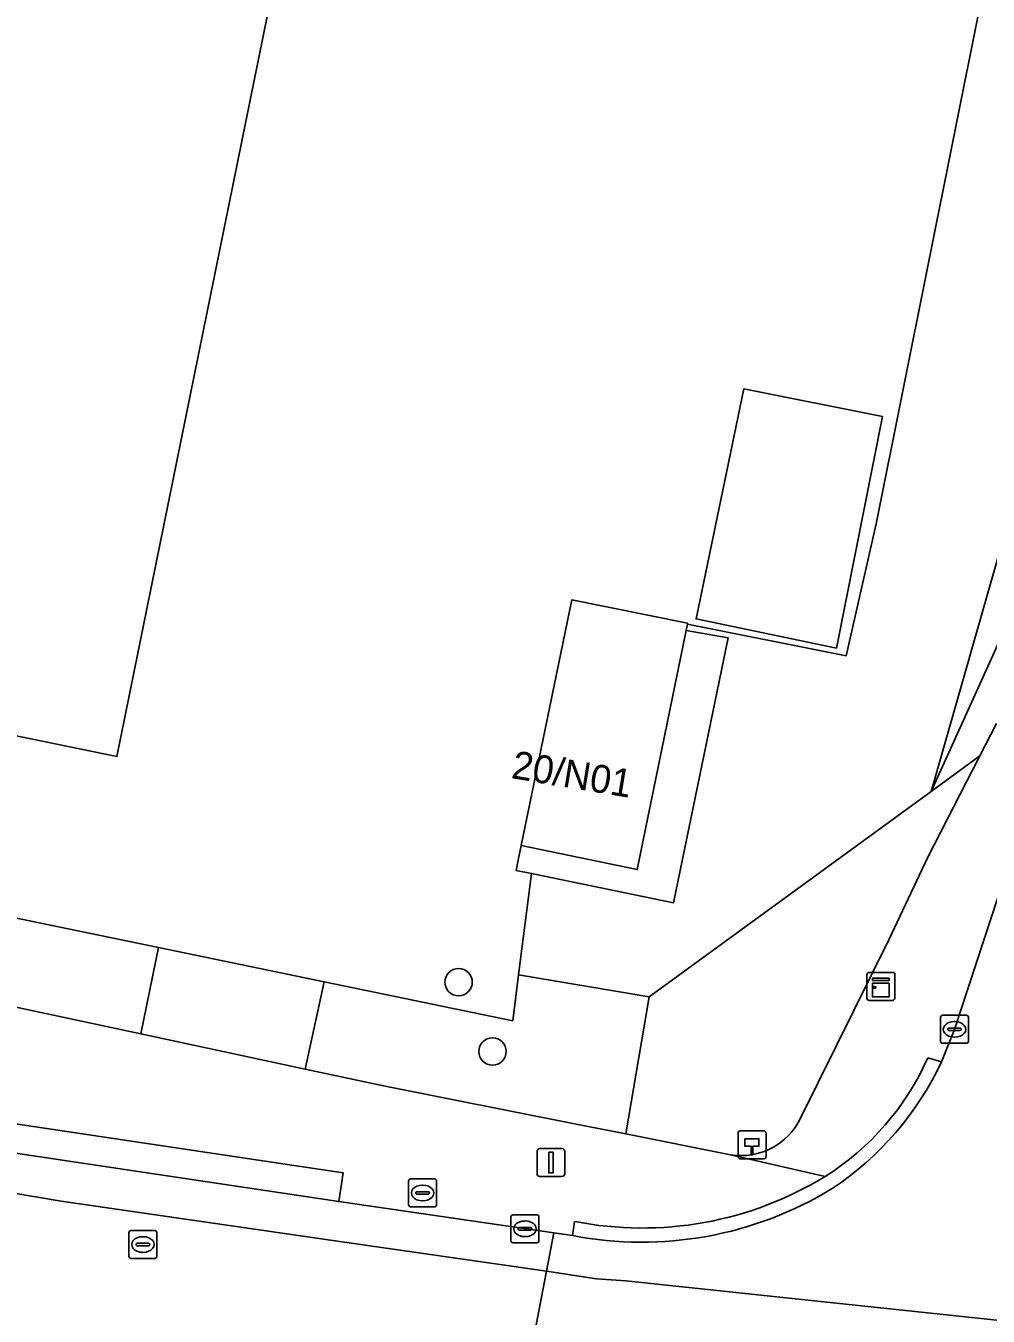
# Model space of a CAD drawing. Extents: x 157692 to 159674, y 381452 to 383291.
# Drawn here: x 158600.37 to 158634.79, y 382684.57 to 382730.71 of the extents above; entities that cross this region are included whole.
import ezdxf

# ---------------------------------------------------------------- set-up
doc = ezdxf.new("R2010")
doc.units = 0
for name, color, linetype in [('IMGEO_Boom', 7, 'Continuous'), ('IMGEO_Brandkraan', 7, 'Continuous'), ('IMGEO_Erf', 7, 'Continuous'), ('IMGEO_Groenvoorziening', 7, 'Continuous'), ('IMGEO_Hectometerpaal', 7, 'Continuous'), ('IMGEO_Hek', 7, 'Continuous'), ('IMGEO_Kast', 7, 'Continuous'), ('IMGEO_Kolk', 7, 'Continuous'), ('IMGEO_Lichtmast', 7, 'Continuous'), ('IMGEO_Pand', 7, 'Continuous'), ('IMGEO_Pand_nummerreeks', 7, 'Continuous'), ('IMGEO_Rijbaan_lokaal_gesloten', 7, 'Continuous'), ('IMGEO_Rijbaan_lokaal_open', 7, 'Continuous'), ('IMGEO_Rioolput', 7, 'Continuous'), ('IMGEO_Voetpad_open', 7, 'Continuous')]:
    doc.layers.add(name, color=color, linetype=linetype)

msp = doc.modelspace()

# ---------------------------------------------------------------- linework, layer by layer
at = {"layer": 'IMGEO_Boom'}
for centre in [(158615.849, 382696.516), (158617.06, 382694.034)]:
    msp.add_circle(centre, 0.489, dxfattribs=at)
at = {"layer": 'IMGEO_Brandkraan'}
for p, q in [((158614.06, 382688.552), (158614.06, 382689.404)), ((158614.135, 382689.478), (158614.987, 382689.478)), ((158614.548, 382689.258), (158614.573, 382689.258)), ((158615.061, 382689.404), (158615.061, 382688.552)), ((158614.319, 382688.972), (158614.319, 382688.984)), ((158614.757, 382688.935), (158614.359, 382688.935)), ((158614.362, 382689.021), (158614.76, 382689.021)), ((158614.803, 382688.984), (158614.803, 382688.972)), ((158614.987, 382688.478), (158614.135, 382688.478)), ((158614.571, 382688.698), (158614.546, 382688.698))]:
    msp.add_line(p, q, dxfattribs=at)
for points in [[(158614.06, 382688.552), (158614.06, 382689.404)], [(158614.135, 382689.478), (158614.987, 382689.478)], [(158615.061, 382689.404), (158615.061, 382688.552)], [(158614.987, 382688.478), (158614.135, 382688.478)]]:
    msp.add_lwpolyline(points, dxfattribs=at)
for centre, radius, start, end in [((158614.137, 382689.402), 0.0765, 91.552, 178.448), ((158614.137, 382689.402), 0.0765, 91.552, 178.448), ((158614.985, 382689.402), 0.0765, 1.552, 88.448), ((158614.985, 382689.402), 0.0765, 1.552, 88.448), ((158614.359, 382688.981), 0.0403, 85.8775, 175.7526), ((158614.356, 382688.971), 0.0366, 178.938, 274.7102), ((158614.76, 382688.978), 0.043, 264.8664, 352.4533), ((158614.764, 382688.983), 0.0386, 1.7309, 96.639), ((158614.137, 382688.554), 0.0765, 181.552, 268.448), ((158614.137, 382688.554), 0.0765, 181.552, 268.448), ((158614.985, 382688.554), 0.0765, 271.552, 358.448), ((158614.985, 382688.554), 0.0765, 271.552, 358.448)]:
    msp.add_arc(centre, radius, start, end, dxfattribs=at)
for centre, major_axis, ratio, start_param, end_param in [((158614.547, 382688.978), (-0.387, 0.002), 0.722429, 4.712389, 7.853982), ((158614.572, 382688.978), (-0.39, 0.002), 0.717154, 1.570796, 4.712389)]:
    msp.add_ellipse(centre, major_axis=major_axis, ratio=ratio, start_param=start_param, end_param=end_param, dxfattribs=at)
at = {"layer": 'IMGEO_Erf'}
for points in [[(158620.398, 382787.145), (158612.851, 382750), (158603.623, 382704.577), (158574.139, 382710.637), (158576.256, 382720.938), (158546.65, 382727.023), (158536.732, 382729.061)], [(158543.327, 382710.315), (158554.936, 382707.865), (158560.882, 382706.64), (158577.531, 382703.456), (158605.117, 382697.755), (158611.044, 382696.53), (158617.787, 382695.136), (158617.994, 382696.776), (158618.451, 382700.394), (158617.911, 382700.505), (158617.983, 382700.878), (158618.084, 382701.402), (158619.896, 382710.181), (158624.038, 382709.345), (158624.033, 382709.319), (158629.714, 382708.186), (158630.784, 382712.905), (158638.221, 382750), (158639.286, 382755.57)]]:
    msp.add_lwpolyline(points, dxfattribs=at)
msp.add_lwpolyline([(158629.363, 382708.456), (158624.342, 382709.501), (158626.054, 382717.726), (158631.009, 382716.742)], close=True, dxfattribs=at)
at = {"layer": 'IMGEO_Groenvoorziening'}
for points in [[(158632.745, 382703.334), (158635.55, 382713.134), (158637.679, 382724.927), (158641.312, 382750), (158648.641, 382807.609), (158649.845, 382812.345), (158650.33, 382813.605), (158650.16, 382813.638), (158647.466, 382821.377), (158647.156, 382819.002), (158642.273, 382782.708), (158639.286, 382755.57), (158638.221, 382750), (158630.784, 382712.905), (158629.714, 382708.186), (158624.033, 382709.319), (158623.985, 382709.086), (158625.484, 382708.828), (158623.533, 382699.345), (158618.451, 382700.394), (158617.994, 382696.776), (158622.669, 382695.989)], [(158621.835, 382691.087), (158622.669, 382695.989), (158617.994, 382696.776), (158617.787, 382695.136), (158611.044, 382696.53), (158610.364, 382693.409), (158613.156, 382692.813), (158619.994, 382691.453)]]:
    msp.add_lwpolyline(points, close=True, dxfattribs=at)
for points in [[(158656.834, 382808.993), (158657.194, 382809.564), (158657.633, 382809.983), (158657.874, 382810.023), (158657.985, 382809.048), (158658.159, 382809.903), (158657.969, 382809.942), (158658.403, 382812.052), (158650.33, 382813.605), (158649.845, 382812.345), (158648.641, 382807.609), (158641.312, 382750), (158637.679, 382724.927), (158635.55, 382713.134), (158632.745, 382703.334), (158636.118, 382710.748)], [(158636.118, 382710.748), (158632.745, 382703.334), (158634.496, 382704.61), (158635.086, 382705.761)], [(158628.078, 382691.647), (158631.236, 382698.023), (158632.624, 382700.963), (158634.496, 382704.61), (158632.745, 382703.334), (158622.669, 382695.989), (158621.835, 382691.087), (158625.576, 382690.343)]]:
    msp.add_lwpolyline(points, dxfattribs=at)
msp.add_arc((158625.952, 382692.674), 2.361, 260.8327, 334.2229, dxfattribs=at)
at = {"layer": 'IMGEO_Hectometerpaal'}
for p, q in [((158625.843, 382691.113), (158625.843, 382690.272)), ((158625.843, 382691.113), (158625.843, 382690.272)), ((158626.759, 382691.197), (158625.918, 382691.197)), ((158626.759, 382691.197), (158625.918, 382691.197)), ((158626.843, 382690.281), (158626.843, 382691.122)), ((158626.843, 382690.281), (158626.843, 382691.122)), ((158625.927, 382690.197), (158626.768, 382690.197)), ((158625.927, 382690.197), (158626.768, 382690.197))]:
    msp.add_line(p, q, dxfattribs=at)
msp.add_lwpolyline([(158626.368, 382690.341), (158626.308, 382690.341), (158626.308, 382690.646), (158626.088, 382690.646), (158626.088, 382690.915), (158626.588, 382690.915), (158626.588, 382690.646), (158626.368, 382690.646), (158626.368, 382690.341)], dxfattribs=at)
for centre, start, end in [((158625.921, 382691.119), 92.4484, 184.2845), ((158625.921, 382691.119), 92.4484, 184.2845), ((158626.765, 382691.119), 2.4484, 94.2845), ((158626.765, 382691.119), 2.4484, 94.2845), ((158625.921, 382690.275), 182.4484, 274.2845), ((158625.921, 382690.275), 182.4484, 274.2845), ((158626.765, 382690.275), 272.4484, 4.2845), ((158626.765, 382690.275), 272.4484, 4.2845)]:
    msp.add_arc(centre, 0.0779, start, end, dxfattribs=at)
at = {"layer": 'IMGEO_Hek'}
msp.add_lwpolyline([(158624.033, 382709.319), (158629.714, 382708.186), (158630.784, 382712.905), (158638.221, 382750)], dxfattribs=at)
at = {"layer": 'IMGEO_Kast'}
for p, q in [((158630.453, 382695.938), (158630.453, 382696.779)), ((158630.453, 382696.779), (158630.453, 382695.938)), ((158630.528, 382696.863), (158631.369, 382696.863)), ((158631.369, 382696.863), (158630.528, 382696.863)), ((158631.453, 382696.788), (158631.453, 382695.947)), ((158631.453, 382695.947), (158631.453, 382696.788)), ((158631.378, 382695.863), (158630.537, 382695.863)), ((158630.537, 382695.863), (158631.378, 382695.863))]:
    msp.add_line(p, q, dxfattribs=at)
for points in [[(158630.648, 382696.653), (158631.248, 382696.653), (158631.248, 382696.568), (158630.648, 382696.568), (158630.648, 382696.653)], [(158630.648, 382696.478), (158631.248, 382696.478), (158631.248, 382695.989), (158630.648, 382695.989), (158630.648, 382696.478)]]:
    msp.add_lwpolyline(points, dxfattribs=at)
msp.add_circle((158630.732, 382696.327), 0.0377, dxfattribs=at)
for centre, start, end in [((158630.531, 382696.785), 92.4484, 184.2845), ((158630.531, 382696.785), 92.4484, 184.2845), ((158631.375, 382696.785), 2.4484, 94.2845), ((158631.375, 382696.785), 2.4484, 94.2845), ((158630.531, 382695.941), 182.4484, 274.2845), ((158630.531, 382695.941), 182.4484, 274.2845), ((158631.375, 382695.941), 272.4484, 4.2845), ((158631.375, 382695.941), 272.4484, 4.2845)]:
    msp.add_arc(centre, 0.0779, start, end, dxfattribs=at)
at = {"layer": 'IMGEO_Kolk'}
for p, q in [((158633.085, 382694.402), (158633.085, 382695.254)), ((158633.16, 382695.328), (158634.012, 382695.328)), ((158634.086, 382695.254), (158634.086, 382694.402)), ((158633.344, 382694.822), (158633.344, 382694.834)), ((158633.782, 382694.785), (158633.384, 382694.785)), ((158633.387, 382694.871), (158633.785, 382694.871)), ((158633.573, 382695.108), (158633.598, 382695.108)), ((158633.828, 382694.834), (158633.828, 382694.822)), ((158634.012, 382694.328), (158633.16, 382694.328)), ((158633.596, 382694.548), (158633.571, 382694.548)), ((158617.721, 382687.269), (158617.721, 382688.121)), ((158617.796, 382688.195), (158618.648, 382688.195)), ((158618.209, 382687.975), (158618.234, 382687.975)), ((158618.722, 382688.121), (158618.722, 382687.269)), ((158617.98, 382687.689), (158617.98, 382687.701)), ((158618.418, 382687.652), (158618.02, 382687.652)), ((158618.023, 382687.738), (158618.421, 382687.738)), ((158618.232, 382687.415), (158618.207, 382687.415)), ((158618.464, 382687.701), (158618.464, 382687.689)), ((158618.648, 382687.195), (158617.796, 382687.195))]:
    msp.add_line(p, q, dxfattribs=at)
for points in [[(158633.085, 382694.402), (158633.085, 382695.254)], [(158633.16, 382695.328), (158634.012, 382695.328)], [(158634.086, 382695.254), (158634.086, 382694.402)], [(158634.012, 382694.328), (158633.16, 382694.328)], [(158617.721, 382687.269), (158617.721, 382688.121)], [(158617.796, 382688.195), (158618.648, 382688.195)], [(158618.722, 382688.121), (158618.722, 382687.269)], [(158618.648, 382687.195), (158617.796, 382687.195)]]:
    msp.add_lwpolyline(points, dxfattribs=at)
for centre, radius, start, end in [((158633.162, 382695.252), 0.0765, 91.552, 178.448), ((158633.162, 382695.252), 0.0765, 91.552, 178.448), ((158634.01, 382695.252), 0.0765, 1.552, 88.448), ((158634.01, 382695.252), 0.0765, 1.552, 88.448), ((158633.384, 382694.831), 0.0403, 85.8775, 175.7526), ((158633.381, 382694.821), 0.0366, 178.938, 274.7102), ((158633.785, 382694.828), 0.043, 264.8664, 352.4533), ((158633.789, 382694.833), 0.0386, 1.7309, 96.639), ((158633.162, 382694.404), 0.0765, 181.552, 268.448), ((158633.162, 382694.404), 0.0765, 181.552, 268.448), ((158634.01, 382694.404), 0.0765, 271.552, 358.448), ((158634.01, 382694.404), 0.0765, 271.552, 358.448), ((158617.798, 382688.119), 0.0765, 91.552, 178.448), ((158617.798, 382688.119), 0.0765, 91.552, 178.448), ((158618.646, 382688.119), 0.0765, 1.552, 88.448), ((158618.646, 382688.119), 0.0765, 1.552, 88.448), ((158618.02, 382687.698), 0.0403, 85.8775, 175.7526), ((158618.017, 382687.688), 0.0366, 178.938, 274.7102), ((158618.421, 382687.695), 0.043, 264.8664, 352.4533), ((158618.425, 382687.7), 0.0386, 1.7309, 96.639), ((158617.798, 382687.271), 0.0765, 181.552, 268.448), ((158617.798, 382687.271), 0.0765, 181.552, 268.448), ((158618.646, 382687.271), 0.0765, 271.552, 358.448), ((158618.646, 382687.271), 0.0765, 271.552, 358.448)]:
    msp.add_arc(centre, radius, start, end, dxfattribs=at)
for centre, major_axis, ratio, start_param, end_param in [((158633.572, 382694.828), (-0.387, 0.002), 0.722429, 4.712389, 7.853982), ((158633.597, 382694.828), (-0.39, 0.002), 0.717154, 1.570796, 4.712389), ((158618.208, 382687.695), (-0.387, 0.002), 0.722429, 4.712389, 7.853982), ((158618.233, 382687.695), (-0.39, 0.002), 0.717154, 1.570796, 4.712389)]:
    msp.add_ellipse(centre, major_axis=major_axis, ratio=ratio, start_param=start_param, end_param=end_param, dxfattribs=at)
at = {"layer": 'IMGEO_Lichtmast'}
for p, q in [((158618.755, 382690.566), (158619.545, 382690.566)), ((158619.545, 382690.566), (158618.755, 382690.566)), ((158618.655, 382689.666), (158618.655, 382690.466)), ((158618.655, 382690.466), (158618.655, 382689.666)), ((158619.645, 382690.466), (158619.645, 382689.666)), ((158619.645, 382689.666), (158619.645, 382690.466)), ((158619.545, 382689.566), (158618.755, 382689.566)), ((158618.755, 382689.566), (158619.545, 382689.566))]:
    msp.add_line(p, q, dxfattribs=at)
msp.add_lwpolyline([(158619.075, 382690.441), (158619.225, 382690.441), (158619.225, 382689.691), (158619.075, 382689.691), (158619.075, 382690.441)], dxfattribs=at)
for centre, start, end in [((158618.755, 382690.466), 90, 180), ((158618.755, 382690.466), 90, 180), ((158619.545, 382690.466), 0, 90), ((158619.545, 382690.466), 360, 90), ((158618.755, 382689.666), 180, 270), ((158618.755, 382689.666), 180, 270), ((158619.545, 382689.666), 270, 0), ((158619.545, 382689.666), 270, 0)]:
    msp.add_arc(centre, 0.1, start, end, dxfattribs=at)
at = {"layer": 'IMGEO_Pand'}
for points in [[(158576.256, 382720.938), (158574.139, 382710.637), (158603.623, 382704.577), (158612.851, 382750), (158620.398, 382787.145), (158634.53, 382784.278), (158641.717, 382819.717), (158642.994, 382826.014), (158638.094, 382827.008), (158599.685, 382834.797), (158598.293, 382827.933), (158597.965, 382828), (158582.148, 382750)], [(158629.363, 382708.456), (158631.009, 382716.742), (158626.054, 382717.726), (158624.342, 382709.501)], [(158623.985, 382709.086), (158624.033, 382709.319), (158624.038, 382709.345), (158619.896, 382710.181), (158618.084, 382701.402), (158622.238, 382700.538)]]:
    msp.add_lwpolyline(points, close=True, dxfattribs=at)
at = {"layer": 'IMGEO_Rijbaan_lokaal_gesloten'}
for points in [[(158615.104, 382683.349), (158618.328, 382682.718), (158618.988, 382686.176), (158611.35, 382687.283), (158601.633, 382688.683), (158599.872, 382688.982), (158598.863, 382689.156), (158597.619, 382689.387), (158594.399, 382690.049), (158586.633, 382691.644), (158575.663, 382693.882), (158527.842, 382703.652), (158522.007, 382704.858), (158512.004, 382706.892), (158498.483, 382709.687), (158483.379, 382712.845), (158463.875, 382716.719)], [(158527.842, 382703.652), (158575.663, 382693.882), (158586.633, 382691.644), (158594.399, 382690.049), (158597.619, 382689.387), (158598.863, 382689.156), (158599.872, 382688.982), (158601.633, 382688.683), (158611.35, 382687.283), (158618.988, 382686.176), (158619.251, 382687.553), (158611.562, 382688.669), (158610.055, 382688.902), (158599.038, 382690.541), (158596.129, 382691.122), (158586.912, 382693.016), (158579.093, 382694.592), (158577.314, 382694.979), (158575.939, 382695.255), (158564.602, 382697.569), (158563.677, 382697.758), (158561.437, 382698.199), (158551.585, 382700.222), (158528.124, 382705.023)]]:
    msp.add_lwpolyline(points, dxfattribs=at)
at = {"layer": 'IMGEO_Rijbaan_lokaal_open'}
for points in [[(158650.587, 382763.319), (158648.534, 382753.22), (158647.868, 382750), (158645.559, 382738.842), (158644.674, 382734.825), (158643.364, 382727.982), (158642.918, 382725.825), (158642.59, 382724.252), (158642.415, 382723.397), (158642.04, 382721.652), (158641.624, 382719.851), (158641.16, 382718.022), (158640.521, 382715.834), (158640.181, 382714.747), (158639.354, 382712.132), (158638.868, 382710.605), (158636.391, 382703.343), (158636.161, 382702.661), (158633.582, 382694.827), (158633.117, 382693.663)], [(158619.924, 382687.455), (158619.251, 382687.553), (158618.988, 382686.176), (158620.775, 382685.908), (158621.827, 382685.83), (158637.796, 382684.139), (158652.923, 382681.525), (158658.103, 382680.071), (158658.433, 382681.434), (158658.157, 382681.516), (158653.23, 382682.893)], [(158658.103, 382680.071), (158652.923, 382681.525), (158637.796, 382684.139), (158621.827, 382685.83), (158620.775, 382685.908), (158618.988, 382686.176), (158618.328, 382682.718), (158622.029, 382681.994), (158625.645, 382681.299), (158626.639, 382681.107)]]:
    msp.add_lwpolyline(points, dxfattribs=at)
for centre, radius, start, end in [((158623.135, 382698.325), 11.017, 303.4898, 334.9644), ((158622.403, 382700.26), 13.043, 259.0435, 301.4815)]:
    msp.add_arc(centre, radius, start, end, dxfattribs=at)
at = {"layer": 'IMGEO_Rioolput'}
for p, q in [((158604.055, 382686.708), (158604.055, 382687.56)), ((158604.13, 382687.634), (158604.982, 382687.634)), ((158604.543, 382687.414), (158604.568, 382687.414)), ((158605.056, 382687.56), (158605.056, 382686.708)), ((158604.314, 382687.128), (158604.314, 382687.14)), ((158604.752, 382687.091), (158604.354, 382687.091)), ((158604.357, 382687.177), (158604.755, 382687.177)), ((158604.798, 382687.14), (158604.798, 382687.128)), ((158604.982, 382686.634), (158604.13, 382686.634)), ((158604.566, 382686.854), (158604.541, 382686.854))]:
    msp.add_line(p, q, dxfattribs=at)
for points in [[(158604.055, 382686.708), (158604.055, 382687.56)], [(158604.13, 382687.634), (158604.982, 382687.634)], [(158605.056, 382687.56), (158605.056, 382686.708)], [(158604.982, 382686.634), (158604.13, 382686.634)]]:
    msp.add_lwpolyline(points, dxfattribs=at)
for centre, radius, start, end in [((158604.132, 382687.558), 0.0765, 91.552, 178.448), ((158604.132, 382687.558), 0.0765, 91.552, 178.448), ((158604.98, 382687.558), 0.0765, 1.552, 88.448), ((158604.98, 382687.558), 0.0765, 1.552, 88.448), ((158604.354, 382687.137), 0.0403, 85.8775, 175.7526), ((158604.351, 382687.127), 0.0366, 178.938, 274.7102), ((158604.755, 382687.134), 0.043, 264.8664, 352.4533), ((158604.759, 382687.139), 0.0386, 1.7309, 96.639), ((158604.132, 382686.71), 0.0765, 181.552, 268.448), ((158604.132, 382686.71), 0.0765, 181.552, 268.448), ((158604.98, 382686.71), 0.0765, 271.552, 358.448), ((158604.98, 382686.71), 0.0765, 271.552, 358.448)]:
    msp.add_arc(centre, radius, start, end, dxfattribs=at)
for centre, major_axis, ratio, start_param, end_param in [((158604.542, 382687.134), (-0.387, 0.002), 0.722429, 4.712389, 7.853982), ((158604.567, 382687.134), (-0.39, 0.002), 0.717154, 1.570796, 4.712389)]:
    msp.add_ellipse(centre, major_axis=major_axis, ratio=ratio, start_param=start_param, end_param=end_param, dxfattribs=at)
at = {"layer": 'IMGEO_Voetpad_open'}
for points in [[(158632.631, 382693.807), (158633.117, 382693.663), (158633.582, 382694.827), (158636.161, 382702.661), (158636.391, 382703.343), (158638.868, 382710.605), (158639.354, 382712.132), (158640.181, 382714.747), (158640.521, 382715.834), (158641.16, 382718.022), (158641.624, 382719.851), (158642.04, 382721.652), (158642.415, 382723.397), (158642.59, 382724.252), (158642.918, 382725.825), (158643.364, 382727.982), (158644.674, 382734.825), (158645.559, 382738.842), (158647.868, 382750), (158648.534, 382753.22)], [(158635.086, 382705.761), (158634.496, 382704.61), (158632.624, 382700.963), (158631.236, 382698.023), (158628.078, 382691.647)], [(158628.954, 382689.565), (158625.576, 382690.343), (158621.835, 382691.087), (158619.994, 382691.453), (158613.156, 382692.813), (158610.364, 382693.409), (158604.477, 382694.665), (158595.71, 382696.535), (158581.332, 382699.606), (158576.863, 382700.347), (158560.335, 382703.776)], [(158575.939, 382695.255), (158577.314, 382694.979), (158579.093, 382694.592), (158579.297, 382695.612), (158587.116, 382694.036), (158586.912, 382693.016), (158596.129, 382691.122), (158599.038, 382690.541), (158599.19, 382691.57), (158611.714, 382689.698), (158611.562, 382688.669), (158619.251, 382687.553), (158619.924, 382687.455), (158619.999, 382687.959)], [(158633.117, 382693.663), (158632.631, 382693.807)], [(158625.576, 382690.343), (158628.954, 382689.565)], [(158619.999, 382687.959), (158619.924, 382687.455)]]:
    msp.add_lwpolyline(points, dxfattribs=at)
for points in [[(158623.985, 382709.086), (158622.238, 382700.538), (158618.084, 382701.402), (158617.983, 382700.878), (158617.911, 382700.505), (158618.451, 382700.394), (158623.533, 382699.345), (158625.484, 382708.828)], [(158577.531, 382703.456), (158576.863, 382700.347), (158581.332, 382699.606), (158595.71, 382696.535), (158604.477, 382694.665), (158605.117, 382697.755)], [(158605.117, 382697.755), (158604.477, 382694.665), (158610.364, 382693.409), (158611.044, 382696.53)], [(158611.562, 382688.669), (158611.714, 382689.698), (158599.19, 382691.57), (158599.038, 382690.541), (158610.055, 382688.902)]]:
    msp.add_lwpolyline(points, close=True, dxfattribs=at)
for centre, radius, start, end in [((158623.807, 382697.741), 9.662, 302.1918, 335.9702), ((158623.807, 382697.741), 9.662, 302.1918, 335.9702), ((158623.135, 382698.325), 11.017, 303.4898, 334.9644), ((158625.952, 382692.674), 2.361, 260.8327, 334.2229), ((158622.417, 382700.247), 12.524, 258.8692, 301.4656), ((158622.417, 382700.247), 12.524, 258.8692, 301.4656), ((158622.403, 382700.26), 13.043, 259.0435, 301.4815)]:
    msp.add_arc(centre, radius, start, end, dxfattribs=at)

# ---------------------------------------------------------------- texts
at = {"layer": 'IMGEO_Pand_nummerreeks'}
msp.add_text('20/N01', height=1, rotation=350.5377, dxfattribs=at).set_placement((158617.7, 382703.814))

doc.saveas('drawing.dxf')
